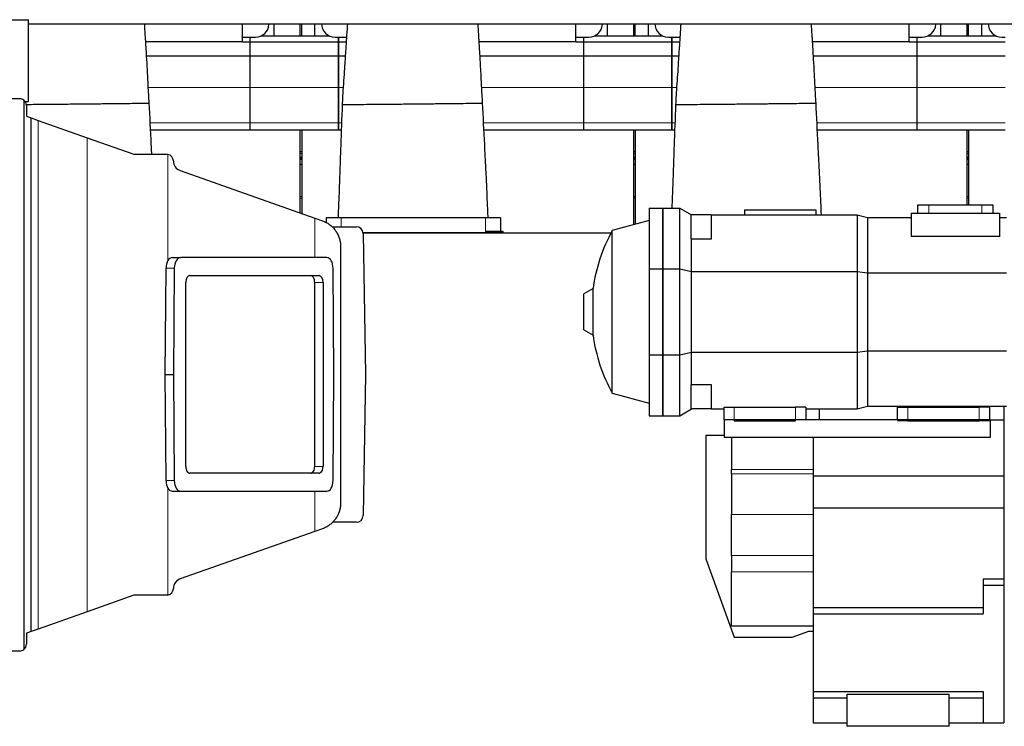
# Model space of a CAD drawing. Header units: inches. Extents: x 0 to 20790, y -12 to 14700.
# Tile 424 of 436: x 15474 to 16921, y 10430 to 11467. Entities that reach past the tile are written whole.
import ezdxf

# ---------------------------------------------------------------- set-up
doc = ezdxf.new("R2010")
doc.units = ezdxf.units.IN
doc.layers.add('1', color=7, linetype='Continuous', true_color=0xffffff)

msp = doc.modelspace()

# ---------------------------------------------------------------- linework, layer by layer
at = {"layer": '1', "color": 2, "linetype": 'Continuous', "lineweight": 25}
for p, q in [((15338.097, 11467.464), (15486.597, 11467.464)), ((15486.597, 11347.464), (15486.597, 11467.464)), ((15486.614, 11461.515), (18857.597, 11461.515)), ((15801.097, 11434.803), (15801.097, 11461.516)), ((15801.097, 11434.803), (15801.097, 11461.516)), ((15840.053, 11460.492), (15840.121, 11461.515)), ((15840.053, 11460.492), (15840.121, 11461.515)), ((15847.098, 11461.518), (15847.098, 11443.964)), ((15847.098, 11461.518), (15847.098, 11443.964)), ((15886.098, 11443.966), (15886.098, 11461.518)), ((15886.098, 11443.966), (15886.098, 11461.518)), ((15888.098, 11443.966), (15888.098, 11461.518)), ((15888.098, 11443.966), (15888.098, 11461.518)), ((15907.098, 11461.518), (15907.098, 11443.964)), ((15907.098, 11461.518), (15907.098, 11443.964)), ((16291.097, 11434.803), (16291.097, 11461.516)), ((16291.097, 11434.803), (16291.097, 11461.516)), ((16330.053, 11460.492), (16330.121, 11461.515)), ((16330.053, 11460.492), (16330.121, 11461.515)), ((16337.098, 11461.518), (16337.098, 11443.964)), ((16337.098, 11461.518), (16337.098, 11443.964)), ((16376.098, 11443.966), (16376.098, 11461.518)), ((16376.098, 11443.966), (16376.098, 11461.518)), ((16378.098, 11443.966), (16378.098, 11461.518)), ((16378.098, 11443.966), (16378.098, 11461.518)), ((16397.098, 11461.518), (16397.098, 11443.964)), ((16397.098, 11461.518), (16397.098, 11443.964)), ((16781.097, 11434.803), (16781.097, 11461.516)), ((16781.097, 11434.803), (16781.097, 11461.516)), ((16820.053, 11460.492), (16820.121, 11461.515)), ((16820.053, 11460.492), (16820.121, 11461.515)), ((16827.098, 11461.518), (16827.098, 11443.964)), ((16827.098, 11461.518), (16827.098, 11443.964)), ((16866.098, 11443.966), (16866.098, 11461.518)), ((16866.098, 11443.966), (16866.098, 11461.518)), ((16868.098, 11443.966), (16868.098, 11461.518)), ((16868.098, 11443.966), (16868.098, 11461.518)), ((16887.098, 11461.518), (16887.098, 11443.964)), ((16887.098, 11461.518), (16887.098, 11443.964)), ((15801.097, 11434.803), (15658.968, 11434.803)), ((15801.097, 11434.803), (15658.968, 11434.803)), ((15801.097, 11441.893), (15812.097, 11441.893)), ((15801.097, 11441.893), (15820.097, 11441.893)), ((15801.097, 11434.958), (15812.097, 11434.958)), ((15801.097, 11434.958), (15942.097, 11434.958)), ((15812.097, 11441.893), (15820.097, 11441.893)), ((15812.097, 11441.893), (15812.097, 11434.958)), ((15812.097, 11434.958), (15812.097, 11414.377)), ((15828.977, 11443.963), (15928.199, 11443.963)), ((15937.077, 11441.893), (15942.097, 11441.893)), ((15937.077, 11441.893), (15942.097, 11441.893)), ((15942.097, 11441.893), (15942.097, 11434.958)), ((15942.097, 11441.893), (15953.98, 11441.893)), ((15942.097, 11434.958), (15942.097, 11441.893)), ((15942.097, 11441.893), (15942.097, 11434.958)), ((15942.097, 11441.893), (15953.98, 11441.893)), ((15942.097, 11434.958), (15942.097, 11414.377)), ((15942.097, 11434.958), (15953.518, 11434.958)), ((15942.097, 11414.377), (15942.097, 11434.958)), ((15942.097, 11434.958), (15942.097, 11414.377)), ((15942.097, 11434.958), (15953.518, 11434.958)), ((16291.097, 11434.803), (16148.968, 11434.803)), ((16291.097, 11434.803), (16148.968, 11434.803)), ((16291.097, 11441.893), (16310.097, 11441.893)), ((16291.097, 11441.893), (16302.097, 11441.893)), ((16291.097, 11434.958), (16432.097, 11434.958)), ((16291.097, 11434.958), (16302.097, 11434.958)), ((16302.097, 11441.893), (16310.097, 11441.893)), ((16302.097, 11441.893), (16302.097, 11434.958)), ((16302.097, 11434.958), (16302.097, 11414.377)), ((16318.977, 11443.963), (16418.199, 11443.963)), ((16427.077, 11441.893), (16432.097, 11441.893)), ((16427.077, 11441.893), (16432.097, 11441.893)), ((16432.097, 11441.893), (16432.097, 11434.958)), ((16432.097, 11441.893), (16443.98, 11441.893)), ((16432.097, 11434.958), (16432.097, 11441.893)), ((16432.097, 11441.893), (16432.097, 11434.958)), ((16432.097, 11441.893), (16443.98, 11441.893)), ((16432.097, 11434.958), (16432.097, 11414.377)), ((16432.097, 11434.958), (16443.518, 11434.958)), ((16432.097, 11414.377), (16432.097, 11434.958)), ((16432.097, 11434.958), (16432.097, 11414.377)), ((16432.097, 11434.958), (16443.518, 11434.958)), ((16781.097, 11434.803), (16638.968, 11434.803)), ((16781.097, 11434.803), (16638.968, 11434.803)), ((16781.097, 11441.893), (16800.097, 11441.893)), ((16781.097, 11441.893), (16792.097, 11441.893)), ((16781.097, 11434.958), (16922.097, 11434.958)), ((16781.097, 11434.958), (16792.097, 11434.958)), ((16792.097, 11441.893), (16800.097, 11441.893)), ((16792.097, 11441.893), (16792.097, 11434.958)), ((16792.097, 11434.958), (16792.097, 11414.377)), ((16808.977, 11443.963), (16908.199, 11443.963)), ((16917.077, 11441.893), (16922.097, 11441.893)), ((16917.077, 11441.893), (16922.097, 11441.893)), ((15660.215, 11414.377), (15812.097, 11414.377)), ((15660.215, 11414.377), (15942.097, 11414.377)), ((15812.097, 11414.377), (15812.097, 11367.913)), ((15942.097, 11414.377), (15942.097, 11367.913)), ((15942.097, 11414.377), (15952.176, 11414.377)), ((15942.097, 11367.913), (15942.097, 11414.377)), ((15942.097, 11414.377), (15952.176, 11414.377)), ((15942.097, 11414.377), (15942.097, 11367.913)), ((16150.215, 11414.377), (16432.097, 11414.377)), ((16150.215, 11414.377), (16302.097, 11414.377)), ((16302.097, 11414.377), (16302.097, 11367.913)), ((16432.097, 11414.377), (16442.176, 11414.377)), ((16432.097, 11414.377), (16432.097, 11367.913)), ((16432.097, 11367.913), (16432.097, 11414.377)), ((16432.097, 11414.377), (16432.097, 11367.913)), ((16432.097, 11414.377), (16442.176, 11414.377)), ((16640.215, 11414.377), (16922.097, 11414.377)), ((16640.215, 11414.377), (16792.097, 11414.377)), ((16792.097, 11414.377), (16792.097, 11367.913)), ((15812.097, 11367.913), (15812.097, 11315.938)), ((15942.097, 11367.913), (15942.097, 11315.938)), ((15942.097, 11315.938), (15942.097, 11367.913)), ((15942.097, 11367.913), (15942.097, 11315.938)), ((16302.097, 11367.913), (16302.097, 11315.938)), ((16432.097, 11367.913), (16432.097, 11315.938)), ((16432.097, 11315.938), (16432.097, 11367.913)), ((16432.097, 11367.913), (16432.097, 11315.938)), ((16792.097, 11367.913), (16792.097, 11315.938)), ((15473.658, 11351.478), (15336.599, 11351.478)), ((15479.597, 11349.523), (15479.597, 10542.663)), ((15481.667, 11347.464), (15486.597, 11347.464)), ((15483.658, 11341.478), (15483.658, 11325.588)), ((15483.658, 11325.588), (15490.597, 11323.141)), ((15490.597, 11323.141), (15500.591, 11319.616)), ((15490.597, 10569.046), (15490.597, 11323.141)), ((15500.591, 11319.616), (15572.988, 11294.081)), ((15665.994, 11305.963), (15812.097, 11305.963)), ((15665.998, 11305.963), (15942.097, 11305.963)), ((15812.097, 11315.938), (15812.097, 11305.963)), ((15886.098, 11183.648), (15886.098, 11305.963)), ((15888.098, 11305.963), (15888.098, 11182.944)), ((15942.097, 11315.938), (15942.097, 11305.963)), ((15942.097, 11305.963), (15942.097, 11315.938)), ((15942.097, 11315.938), (15942.097, 11305.963)), ((15942.097, 11305.963), (15946.301, 11305.963)), ((15942.097, 11305.963), (15946.299, 11305.963)), ((16155.994, 11305.963), (16302.097, 11305.963)), ((16155.998, 11305.963), (16432.097, 11305.963)), ((16302.097, 11315.938), (16302.097, 11305.963)), ((16376.098, 11166.39), (16376.098, 11305.963)), ((16378.098, 11305.963), (16378.098, 11166.927)), ((16432.097, 11315.938), (16432.097, 11305.963)), ((16432.097, 11305.963), (16432.097, 11315.938)), ((16432.097, 11315.938), (16432.097, 11305.963)), ((16432.097, 11305.963), (16436.301, 11305.963)), ((16432.097, 11305.963), (16436.299, 11305.963)), ((16645.994, 11305.963), (16792.097, 11305.963)), ((16645.998, 11305.963), (16922.097, 11305.963)), ((16792.097, 11315.938), (16792.097, 11305.963)), ((16866.098, 11195.465), (16866.098, 11305.963)), ((16868.098, 11305.963), (16868.098, 11195.465)), ((15572.988, 11294.081), (15641.376, 11269.961)), ((15641.376, 11269.961), (15689.505, 11269.961)), ((15886.094, 11262.626), (15888.093, 11262.626)), ((16376.113, 11262.626), (16378.113, 11262.626)), ((16866.094, 11262.626), (16868.093, 11262.626)), ((15709.517, 11245.927), (15907.452, 11176.115)), ((15886.094, 11255.571), (15888.093, 11255.571)), ((16376.113, 11255.571), (16378.113, 11255.571)), ((16866.094, 11255.571), (16868.093, 11255.571)), ((16398.897, 11190.963), (16418.897, 11190.963)), ((16398.897, 11190.963), (16398.897, 11101.631)), ((16418.897, 11190.963), (16443.897, 11190.963)), ((16418.897, 11101.631), (16418.897, 11190.963)), ((16418.897, 11190.963), (16418.897, 11101.631)), ((16443.897, 11190.963), (16461.218, 11180.963)), ((16443.897, 11101.631), (16443.897, 11190.963)), ((16538.897, 11188.463), (16538.897, 11180.963)), ((16538.897, 11188.463), (16643.897, 11188.463)), ((16643.897, 11188.463), (16643.897, 11180.963)), ((16793.897, 11195.463), (16809.897, 11195.463)), ((16793.897, 11183.463), (16793.897, 11195.463)), ((16809.897, 11195.463), (16887.897, 11195.463)), ((16887.897, 11195.463), (16903.897, 11195.463)), ((16903.897, 11195.463), (16903.897, 11183.463)), ((15907.452, 11176.115), (15918.597, 11172.185)), ((15946.097, 11176.463), (15924.097, 11176.463)), ((15924.097, 11176.463), (15924.097, 11169.146)), ((15924.097, 11176.463), (15924.097, 11169.146)), ((15946.097, 11176.463), (15924.097, 11176.463)), ((16158.097, 11176.463), (15946.097, 11176.463)), ((16158.097, 11176.463), (15946.097, 11176.463)), ((16180.097, 11176.463), (16158.097, 11176.463)), ((16180.097, 11176.463), (16158.097, 11176.463)), ((16180.097, 11176.463), (16180.097, 11156.453)), ((16180.097, 11176.463), (16180.097, 11156.453)), ((16398.897, 11172.499), (16344.576, 11157.944)), ((16489.897, 11180.963), (16459.897, 11180.963)), ((16459.897, 11180.963), (16459.897, 11146.067)), ((16489.897, 11180.963), (16489.897, 11144.989)), ((16489.897, 11180.963), (16704.642, 11180.963)), ((16704.642, 11180.963), (16719.57, 11176.963)), ((16704.642, 11180.963), (16704.642, 11097.489)), ((16719.57, 11176.963), (16783.897, 11176.963)), ((16719.57, 11176.963), (16719.57, 11095.832)), ((16783.897, 11183.463), (16913.897, 11183.463)), ((16783.897, 11183.463), (16783.897, 11149.332)), ((16913.897, 11183.463), (16913.897, 11149.332)), ((16913.897, 11176.963), (16923.897, 11176.963)), ((15932.841, 11163.463), (15968.483, 11163.463)), ((16344.576, 10918.983), (16344.576, 11157.944)), ((16162.097, 11154.463), (15978.435, 11154.463)), ((16162.097, 11154.463), (15978.435, 11154.463)), ((15978.48, 11154.463), (16342.706, 11154.463)), ((15978.481, 11153.638), (15982.097, 10946.463)), ((16162.097, 11156.453), (16158.097, 11156.453)), ((16162.097, 11156.453), (16158.097, 11156.453)), ((16184.097, 11156.453), (16162.097, 11156.453)), ((16184.097, 11156.453), (16162.097, 11156.453)), ((16184.097, 11154.463), (16162.097, 11154.463)), ((16184.097, 11154.463), (16162.097, 11154.463)), ((16184.097, 11154.463), (16184.097, 11156.453)), ((16184.097, 11154.463), (16184.097, 11156.453)), ((16461.218, 11144.989), (16459.897, 11146.067)), ((16489.897, 11144.989), (16461.218, 11144.989)), ((16461.218, 11097.489), (16461.218, 11144.989)), ((16913.897, 11149.332), (16783.897, 11149.332)), ((15945.292, 11134.462), (15945.292, 10757.724)), ((15697.799, 11118.092), (15709.966, 11118.092)), ((15925.161, 11118.092), (15709.966, 11118.092)), ((15687.536, 10946.63), (15688.692, 11102.495)), ((15700.859, 11102.495), (15699.703, 10946.63)), ((15935.424, 10946.63), (15934.268, 11102.495)), ((16398.897, 11101.631), (16398.897, 10975.296)), ((16398.897, 11101.631), (16418.897, 11101.631)), ((16418.897, 11101.631), (16443.897, 11101.631)), ((16418.897, 10975.296), (16418.897, 11101.631)), ((16418.897, 11101.631), (16418.897, 10975.296)), ((16443.897, 10975.296), (16443.897, 11101.631)), ((16443.897, 11101.631), (16461.218, 11097.489)), ((15723.437, 11091.63), (15913.669, 11091.63)), ((16461.218, 11097.489), (16704.642, 11097.489)), ((16461.218, 10979.438), (16461.218, 11097.489)), ((16704.642, 11097.489), (16719.57, 11095.832)), ((16704.642, 11097.489), (16704.642, 10979.438)), ((16719.57, 11095.832), (16923.897, 11095.832)), ((16719.57, 11095.832), (16719.57, 10981.095)), ((15717.673, 10811.63), (15717.673, 11081.63)), ((15907.267, 10811.63), (15907.267, 11081.63)), ((15919.434, 11081.63), (15919.434, 10811.63)), ((16316.252, 11072.561), (16302.897, 11064.85)), ((16316.252, 11004.366), (16316.252, 11072.561)), ((16302.897, 11012.076), (16302.897, 11064.85)), ((16302.897, 11012.076), (16316.252, 11004.366)), ((16398.897, 10975.296), (16418.897, 10975.296)), ((16398.897, 10975.296), (16398.897, 10885.963)), ((16418.897, 10885.963), (16418.897, 10975.296)), ((16418.897, 10975.296), (16443.897, 10975.296)), ((16418.897, 10975.296), (16418.897, 10885.963)), ((16443.897, 10975.296), (16461.218, 10979.438)), ((16443.897, 10885.963), (16443.897, 10975.296)), ((16461.218, 10979.438), (16704.642, 10979.438)), ((16461.218, 10931.938), (16461.218, 10979.438)), ((16704.642, 10979.438), (16719.57, 10981.095)), ((16704.642, 10979.438), (16704.642, 10895.963)), ((16719.57, 10981.095), (16923.897, 10981.095)), ((16719.57, 10981.095), (16719.57, 10899.963)), ((15688.692, 10790.766), (15687.536, 10946.63)), ((15687.536, 10946.63), (15699.703, 10946.63)), ((15699.703, 10946.63), (15700.859, 10790.766)), ((15934.268, 10790.766), (15935.424, 10946.63)), ((15982.097, 10946.463), (15978.481, 10739.289)), ((16459.897, 10930.86), (16461.218, 10931.938)), ((16459.897, 10930.86), (16459.897, 10895.963)), ((16461.218, 10931.938), (16489.897, 10931.938)), ((16489.897, 10931.938), (16489.897, 10895.963)), ((16344.576, 10918.983), (16398.897, 10904.427)), ((16508.897, 10898.463), (16523.897, 10898.463)), ((16508.897, 10879.913), (16508.897, 10898.463)), ((16523.897, 10898.463), (16613.897, 10898.463)), ((16628.897, 10898.463), (16613.897, 10898.463)), ((16628.897, 10898.463), (16628.897, 10879.913)), ((16704.642, 10895.963), (16719.57, 10899.963)), ((16719.57, 10899.963), (16923.897, 10899.963)), ((16763.897, 10898.463), (16763.897, 10899.963)), ((16763.897, 10898.463), (16778.897, 10898.463)), ((16763.897, 10879.913), (16763.897, 10898.463)), ((16778.897, 10898.463), (16883.897, 10898.463)), ((16898.897, 10898.463), (16883.897, 10898.463)), ((16893.897, 10898.463), (16895.792, 10899.963)), ((16898.897, 10898.463), (16898.897, 10879.913)), ((16919.897, 10899.963), (16919.897, 10879.913)), ((16398.897, 10885.963), (16418.897, 10885.963)), ((16418.897, 10885.963), (16443.897, 10885.963)), ((16443.897, 10885.963), (16461.218, 10895.963)), ((16489.897, 10895.963), (16459.897, 10895.963)), ((16489.897, 10895.963), (16508.897, 10895.963)), ((16628.897, 10895.963), (16704.642, 10895.963)), ((16648.897, 10879.913), (16648.897, 10895.963)), ((16508.897, 10879.913), (16508.897, 10853.908)), ((16899.897, 10879.913), (16508.897, 10879.913)), ((16523.897, 10878.463), (16613.897, 10878.463)), ((16778.897, 10878.463), (16763.897, 10878.463)), ((16778.897, 10878.463), (16883.897, 10878.463)), ((16898.897, 10878.463), (16883.897, 10878.463)), ((16899.897, 10879.913), (16919.897, 10879.913)), ((16899.897, 10879.913), (16899.897, 10853.908)), ((16919.897, 10879.913), (16919.897, 10797.913)), ((16481.897, 10856.913), (16481.897, 10675.913)), ((16508.901, 10856.913), (16481.897, 10856.913)), ((16899.897, 10853.908), (16508.897, 10853.908)), ((16519.897, 10853.908), (16519.897, 10806.798)), ((16639.897, 10853.908), (16639.897, 10797.913)), ((15913.669, 10801.63), (15723.437, 10801.63)), ((16519.897, 10800.585), (16519.897, 10806.798)), ((16519.897, 10800.585), (16519.897, 10740.759)), ((16639.897, 10797.913), (16639.897, 10750.913)), ((16639.897, 10797.913), (16919.897, 10797.913)), ((16919.897, 10797.913), (16919.897, 10750.913)), ((15697.799, 10775.169), (15709.966, 10775.169)), ((15709.966, 10775.169), (15925.161, 10775.169)), ((16519.897, 10680.759), (16519.897, 10740.759)), ((16639.897, 10750.913), (16639.897, 10604.292)), ((16639.897, 10750.913), (16919.897, 10750.913)), ((16919.897, 10750.913), (16919.897, 10646.292)), ((15968.483, 10729.463), (15933.6, 10729.463)), ((15907.452, 10716.071), (15709.517, 10646.259)), ((15918.597, 10720.002), (15907.452, 10716.071)), ((16519.897, 10680.759), (16519.897, 10656.913)), ((16481.897, 10675.913), (16523.754, 10560.913)), ((16519.897, 10576.913), (16519.897, 10656.913)), ((16889.897, 10646.292), (16919.897, 10646.292)), ((16889.897, 10646.292), (16889.897, 10636.913)), ((16889.897, 10636.913), (16919.897, 10636.913)), ((16889.897, 10636.913), (16889.897, 10594.913)), ((16919.897, 10646.292), (16919.897, 10636.913)), ((16919.897, 10636.913), (16919.897, 10434.913)), ((15641.376, 10622.226), (15572.988, 10598.105)), ((15689.505, 10622.226), (15641.376, 10622.226)), ((15572.988, 10598.105), (15500.591, 10572.571)), ((16639.897, 10604.292), (16639.897, 10594.913)), ((16639.897, 10604.292), (16889.897, 10604.292)), ((16639.897, 10594.913), (16639.897, 10480.913)), ((16639.897, 10594.913), (16889.897, 10594.913)), ((15490.597, 10569.046), (15483.658, 10566.598)), ((15483.658, 10566.598), (15483.658, 10550.708)), ((15500.591, 10572.571), (15490.597, 10569.046)), ((16639.897, 10576.913), (16519.897, 10576.913)), ((16608.897, 10560.913), (16633.55, 10569.413)), ((16633.55, 10569.413), (16639.898, 10569.413)), ((16523.754, 10560.913), (16608.897, 10560.913)), ((15336.599, 10540.708), (15473.658, 10540.708)), ((16639.897, 10480.913), (16639.897, 10471.865)), ((16639.897, 10480.913), (16889.897, 10480.913)), ((16889.897, 10480.913), (16889.897, 10434.913)), ((16639.897, 10471.865), (16639.897, 10434.913)), ((16639.897, 10471.865), (16689.897, 10471.865)), ((16689.897, 10429.913), (16689.897, 10476.894)), ((16689.897, 10476.894), (16839.897, 10476.894)), ((16839.897, 10429.913), (16839.897, 10476.894)), ((16839.897, 10471.865), (16889.897, 10471.865)), ((16639.897, 10434.913), (16689.897, 10434.913)), ((16839.897, 10434.913), (16889.897, 10434.913)), ((16889.897, 10434.913), (16919.897, 10434.913)), ((16839.897, 10429.913), (16689.897, 10429.913))]:
    msp.add_line(p, q, dxfattribs=at)
at = {"layer": '1', "color": 110, "linetype": 'Continuous', "lineweight": 13}
for p, q in [((15662.698, 11367.913), (15812.097, 11367.913)), ((15662.699, 11367.913), (15942.097, 11367.913)), ((15942.097, 11367.913), (15949.084, 11367.913)), ((15942.097, 11367.913), (15949.084, 11367.913)), ((16152.698, 11367.913), (16302.097, 11367.913)), ((16152.699, 11367.913), (16432.097, 11367.913)), ((16432.097, 11367.913), (16439.084, 11367.913)), ((16432.097, 11367.913), (16439.084, 11367.913)), ((16642.698, 11367.913), (16792.097, 11367.913)), ((16642.699, 11367.913), (16922.097, 11367.913)), ((15500.591, 10572.571), (15500.591, 11319.616)), ((15665.51, 11315.938), (15812.097, 11315.938)), ((15665.515, 11315.938), (15942.097, 11315.938)), ((15942.097, 11315.938), (15946.668, 11315.938)), ((15942.097, 11315.938), (15946.665, 11315.938)), ((16155.51, 11315.938), (16302.097, 11315.938)), ((16155.515, 11315.938), (16432.097, 11315.938)), ((16432.097, 11315.938), (16436.668, 11315.938)), ((16432.097, 11315.938), (16436.665, 11315.938)), ((16645.51, 11315.938), (16792.097, 11315.938)), ((16645.515, 11315.938), (16922.097, 11315.938)), ((15572.988, 10598.105), (15572.988, 11294.081)), ((15886.094, 11273.743), (15888.093, 11273.743)), ((16376.113, 11273.743), (16378.113, 11273.743)), ((16866.094, 11273.743), (16868.093, 11273.743)), ((15691.55, 11113.787), (15691.55, 11269.749)), ((15886.094, 11271.543), (15888.093, 11271.543)), ((15886.094, 11271.196), (15888.093, 11271.196)), ((15886.094, 11265.412), (15888.093, 11265.412)), ((15886.094, 11265.106), (15888.093, 11265.106)), ((15886.094, 11264.835), (15888.093, 11264.835)), ((15886.094, 11263.453), (15888.093, 11263.453)), ((16376.113, 11271.543), (16378.113, 11271.543)), ((16376.113, 11271.196), (16378.113, 11271.196)), ((16376.113, 11265.412), (16378.113, 11265.412)), ((16376.113, 11265.106), (16378.113, 11265.106)), ((16376.113, 11264.835), (16378.113, 11264.835)), ((16376.113, 11263.453), (16378.113, 11263.453)), ((16866.094, 11271.543), (16868.093, 11271.543)), ((16866.094, 11271.196), (16868.093, 11271.196)), ((16866.094, 11265.412), (16868.093, 11265.412)), ((16866.094, 11265.106), (16868.093, 11265.106)), ((16866.094, 11264.835), (16868.093, 11264.835)), ((16866.094, 11263.453), (16868.093, 11263.453)), ((15886.093, 11207.885), (15888.094, 11207.885)), ((15886.093, 11205.413), (15888.094, 11205.413)), ((16376.094, 11207.885), (16378.096, 11207.885)), ((16376.094, 11205.413), (16378.096, 11205.413)), ((16866.117, 11207.885), (16868.109, 11207.885)), ((16866.117, 11205.413), (16868.109, 11205.413)), ((16809.897, 11195.463), (16809.897, 11183.463)), ((16887.897, 11183.463), (16887.897, 11195.463)), ((15907.452, 11118.092), (15907.452, 11176.115)), ((15946.097, 11176.463), (15946.097, 11163.464)), ((15946.097, 11176.463), (15946.097, 11163.464)), ((16158.097, 11176.463), (16158.097, 11156.453)), ((16158.097, 11176.463), (16158.097, 11156.453)), ((16162.097, 11154.463), (16162.097, 11156.453)), ((16162.097, 11154.463), (16162.097, 11156.453)), ((15688.692, 11102.495), (15700.859, 11102.495)), ((15907.267, 11081.63), (15919.434, 11081.63)), ((16523.897, 10898.463), (16523.897, 10878.463)), ((16613.897, 10878.463), (16613.897, 10898.463)), ((16778.897, 10898.463), (16778.897, 10878.463)), ((16883.897, 10878.463), (16883.897, 10898.463)), ((15907.267, 10811.63), (15919.434, 10811.63)), ((16519.897, 10806.798), (16639.897, 10806.798)), ((16639.897, 10800.585), (16519.897, 10800.585)), ((15688.692, 10790.766), (15700.859, 10790.766)), ((15691.55, 10622.437), (15691.55, 10779.474)), ((15907.452, 10716.071), (15907.452, 10775.169)), ((16519.897, 10740.759), (16639.897, 10740.759)), ((16639.897, 10680.759), (16519.897, 10680.759)), ((16519.897, 10656.913), (16639.897, 10656.913))]:
    msp.add_line(p, q, dxfattribs=at)
at = {"layer": '1', "color": 2, "linetype": 'Continuous', "lineweight": 25}
for centre, radius, start, end in [((15473.658, 11341.478), 10, 53.560433, 90), ((15473.658, 11341.478), 10, 0, 53.560433), ((15689.505, 11259.959), 10.002, 0.262436, 78.197131), ((15714.506, 11260.073), 15, 180.262436, 250.57219), ((15968.483, 11153.463), 10, 1, 90), ((16561.897, 11038.463), 248, 151.198485, 172.097404), ((16561.897, 11038.463), 248, 187.902596, 208.801515), ((15968.483, 10739.463), 10, 270, 359), ((15714.506, 10632.113), 15, 109.42781, 179.737564), ((15689.505, 10632.228), 10.002, 281.802869, 359.737564), ((15473.658, 10550.708), 10, 306.439567, 0), ((15473.658, 10550.708), 10, 270, 306.439567)]:
    msp.add_arc(centre, radius, start, end, dxfattribs=at)
for centre, major_axis, ratio, start_param, end_param in [((15937.077, 11461.817), (20, 0), 0.9961947, 3.14160971, 4.71238898), ((15937.077, 11461.817), (20, 0), 0.9961947, 3.14160971, 4.71238898), ((16427.077, 11461.817), (20, 0), 0.9961947, 3.14160971, 4.71238898), ((16427.077, 11461.817), (20, 0), 0.9961947, 3.14160971, 4.71238898), ((16917.077, 11461.817), (20, 0), 0.9961947, 3.14160971, 4.71238898), ((16917.077, 11461.817), (20, 0), 0.9961947, 3.14160971, 4.71238898), ((15820.097, 11461.817), (20, 0), 0.9961947, 4.71238898, 6.21662901), ((15820.097, 11461.817), (20, 0), 0.9961947, 4.71238898, 6.21662901), ((16310.097, 11461.817), (20, 0), 0.9961947, 4.71238898, 6.21662901), ((16310.097, 11461.817), (20, 0), 0.9961947, 4.71238898, 6.21662901), ((16800.097, 11461.817), (20, 0), 0.9961947, 4.71238898, 6.21662901), ((16800.097, 11461.817), (20, 0), 0.9961947, 4.71238898, 6.21662901), ((15697.799, 11102.292), (0, -15.8), 0.57646321, 3.8976401, 4.69953051), ((15697.799, 11102.292), (0, -15.8), 0.57646321, 3.14159265, 3.8976401), ((15709.966, 11102.292), (0, 15.8), 0.57646321, 0, 1.55793785), ((15925.161, 11102.292), (0, 15.8), 0.57646321, 4.72524745, 6.28318531), ((15723.437, 11081.63), (0, -10), 0.57646321, 3.14159265, 4.71238898), ((15901.502, 11081.63), (0, 10), 0.57646321, 4.71238898, 6.28318531), ((15913.669, 11081.63), (0, -10), 0.57646321, 1.57079633, 3.14159265), ((15723.437, 10811.63), (0, -10), 0.57646321, 4.71238898, 6.28318531), ((15901.502, 10811.63), (0, 10), 0.57646321, 3.14159265, 4.71238898), ((15913.669, 10811.63), (0, -10), 0.57646321, 0, 1.57079633), ((15697.799, 10790.969), (0, -15.8), 0.57646321, 4.72524745, 5.52713786), ((15709.966, 10790.969), (0, 15.8), 0.57646321, 1.5836548, 3.14159265), ((15925.161, 10790.969), (0, 15.8), 0.57646321, 3.14159265, 4.69953051), ((15697.799, 10790.969), (0, -15.8), 0.57646321, 5.52713786, 6.28318531)]:
    msp.add_ellipse(centre, major_axis=major_axis, ratio=ratio, start_param=start_param, end_param=end_param, dxfattribs=at)
for points, knots in [([(15664.077, 11345.313), (15663.516, 11353.702), (15662.479, 11370.126), (15661.477, 11393.052), (15660.349, 11412.127), (15659.511, 11426.16), (15658.927, 11435.451), (15658.304, 11445.359), (15657.788, 11453.75), (15657.393, 11460.203), (15657.311, 11461.548)], [0, 0, 0, 0, 0.20887406, 0.4109849, 0.57571211, 0.69788877, 0.77822431, 0.82385746, 0.96306809, 1, 1, 1, 1]), ([(15664.077, 11345.313), (15663.516, 11353.702), (15662.479, 11370.126), (15661.477, 11393.052), (15660.349, 11412.127), (15659.511, 11426.16), (15658.927, 11435.451), (15658.304, 11445.359), (15657.788, 11453.75), (15657.393, 11460.203), (15657.311, 11461.548)], [0, 0, 0, 0, 0.20887406, 0.4109849, 0.57571211, 0.69788877, 0.77822431, 0.82385746, 0.96306809, 1, 1, 1, 1]), ([(15955.356, 11461.676), (15954.963, 11456.224), (15954.103, 11443.978), (15952.736, 11423.379), (15951.415, 11402.393), (15950.122, 11382.193), (15948.681, 11363.223), (15947.99, 11350.092), (15947.667, 11343.179)], [0, 0, 0, 0, 0.15291824, 0.33499804, 0.53769519, 0.68085875, 0.8324782, 1, 1, 1, 1]), ([(15955.356, 11461.676), (15954.963, 11456.224), (15954.103, 11443.978), (15952.736, 11423.379), (15951.415, 11402.393), (15950.122, 11382.193), (15948.681, 11363.223), (15947.99, 11350.092), (15947.667, 11343.179)], [0, 0, 0, 0, 0.15291824, 0.33499804, 0.53769519, 0.68085875, 0.8324782, 1, 1, 1, 1]), ([(16154.077, 11345.313), (16153.516, 11353.702), (16152.479, 11370.126), (16151.477, 11393.052), (16150.349, 11412.127), (16149.511, 11426.16), (16148.927, 11435.451), (16148.304, 11445.359), (16147.788, 11453.75), (16147.393, 11460.203), (16147.311, 11461.548)], [0, 0, 0, 0, 0.20887406, 0.4109849, 0.57571211, 0.69788877, 0.77822431, 0.82385746, 0.96306809, 1, 1, 1, 1]), ([(16154.077, 11345.313), (16153.516, 11353.702), (16152.479, 11370.126), (16151.477, 11393.052), (16150.349, 11412.127), (16149.511, 11426.16), (16148.927, 11435.451), (16148.304, 11445.359), (16147.788, 11453.75), (16147.393, 11460.203), (16147.311, 11461.548)], [0, 0, 0, 0, 0.20887406, 0.4109849, 0.57571211, 0.69788877, 0.77822431, 0.82385746, 0.96306809, 1, 1, 1, 1]), ([(16445.356, 11461.676), (16444.963, 11456.224), (16444.103, 11443.978), (16442.736, 11423.379), (16441.415, 11402.393), (16440.122, 11382.193), (16438.681, 11363.223), (16437.99, 11350.092), (16437.667, 11343.179)], [0, 0, 0, 0, 0.15291824, 0.33499804, 0.53769519, 0.68085875, 0.8324782, 1, 1, 1, 1]), ([(16445.356, 11461.676), (16444.963, 11456.224), (16444.103, 11443.978), (16442.736, 11423.379), (16441.415, 11402.393), (16440.122, 11382.193), (16438.681, 11363.223), (16437.99, 11350.092), (16437.667, 11343.179)], [0, 0, 0, 0, 0.15291824, 0.33499804, 0.53769519, 0.68085875, 0.8324782, 1, 1, 1, 1]), ([(16644.077, 11345.313), (16643.516, 11353.702), (16642.479, 11370.126), (16641.477, 11393.052), (16640.349, 11412.127), (16639.511, 11426.16), (16638.927, 11435.451), (16638.304, 11445.359), (16637.788, 11453.75), (16637.393, 11460.203), (16637.311, 11461.548)], [0, 0, 0, 0, 0.20887406, 0.4109849, 0.57571211, 0.69788877, 0.77822431, 0.82385746, 0.96306809, 1, 1, 1, 1]), ([(16644.077, 11345.313), (16643.516, 11353.702), (16642.479, 11370.126), (16641.477, 11393.052), (16640.349, 11412.127), (16639.511, 11426.16), (16638.927, 11435.451), (16638.304, 11445.359), (16637.788, 11453.75), (16637.393, 11460.203), (16637.311, 11461.548)], [0, 0, 0, 0, 0.20887406, 0.4109849, 0.57571211, 0.69788877, 0.77822431, 0.82385746, 0.96306809, 1, 1, 1, 1]), ([(15532.728, 11343.557), (15533.613, 11343.566), (15537.701, 11343.607), (15545.811, 11343.689), (15560.968, 11343.842), (15574.378, 11343.977), (15585.019, 11344.084), (15588.872, 11344.123), (15593.988, 11344.174), (15604.011, 11344.28), (15619.001, 11344.452), (15635.858, 11344.669), (15649.779, 11344.878), (15657.735, 11345.027), (15661.189, 11345.111), (15662.584, 11345.154), (15663.351, 11345.183), (15663.849, 11345.208), (15664.085, 11345.231), (15664.066, 11345.252), (15664.078, 11345.279), (15664.066, 11345.3), (15664.077, 11345.313)], [0, 0, 0, 0, 0.01317801, 0.05271203, 0.10542407, 0.21084814, 0.22402615, 0.23720415, 0.26356017, 0.3162722, 0.42169627, 0.52712034, 0.63254441, 0.73796848, 0.79068051, 0.81703653, 0.84339255, 0.86974856, 0.89610458, 0.9224606, 0.94881661, 1, 1, 1, 1]), ([(15532.728, 11343.557), (15533.613, 11343.566), (15537.701, 11343.607), (15545.811, 11343.689), (15560.968, 11343.842), (15574.378, 11343.977), (15585.019, 11344.084), (15588.872, 11344.123), (15593.988, 11344.174), (15604.011, 11344.28), (15619.001, 11344.452), (15635.858, 11344.669), (15649.779, 11344.878), (15657.735, 11345.027), (15661.189, 11345.111), (15662.584, 11345.154), (15663.351, 11345.183), (15663.849, 11345.208), (15664.085, 11345.231), (15664.066, 11345.252), (15664.078, 11345.279), (15664.066, 11345.3), (15664.077, 11345.313)], [0, 0, 0, 0, 0.01317801, 0.05271203, 0.10542407, 0.21084814, 0.22402615, 0.23720415, 0.26356017, 0.3162722, 0.42169627, 0.52712034, 0.63254441, 0.73796848, 0.79068051, 0.81703653, 0.84339255, 0.86974856, 0.89610458, 0.9224606, 0.94881661, 1, 1, 1, 1]), ([(15667.775, 11269.96), (15667.69, 11271.638), (15667.45, 11276.371), (15666.193, 11301.488), (15665.047, 11324.928), (15664.077, 11345.313)], [0, 0, 0, 0, 0.06678703, 0.1884789, 1, 1, 1, 1]), ([(15667.775, 11269.96), (15667.69, 11271.638), (15667.45, 11276.371), (15666.193, 11301.488), (15665.047, 11324.928), (15664.077, 11345.313)], [0, 0, 0, 0, 0.06678703, 0.1884789, 1, 1, 1, 1]), ([(16022.728, 11343.557), (16023.613, 11343.566), (16027.701, 11343.607), (16035.811, 11343.689), (16050.968, 11343.842), (16064.378, 11343.977), (16075.019, 11344.084), (16078.872, 11344.123), (16083.988, 11344.174), (16094.011, 11344.28), (16109.001, 11344.452), (16125.858, 11344.669), (16139.779, 11344.878), (16147.735, 11345.027), (16151.189, 11345.111), (16152.584, 11345.154), (16153.351, 11345.183), (16153.849, 11345.208), (16154.085, 11345.231), (16154.066, 11345.252), (16154.078, 11345.279), (16154.066, 11345.3), (16154.077, 11345.313)], [0, 0, 0, 0, 0.01317801, 0.05271203, 0.10542407, 0.21084814, 0.22402615, 0.23720415, 0.26356017, 0.3162722, 0.42169627, 0.52712034, 0.63254441, 0.73796848, 0.79068051, 0.81703653, 0.84339255, 0.86974856, 0.89610458, 0.9224606, 0.94881661, 1, 1, 1, 1]), ([(16022.728, 11343.557), (16023.613, 11343.566), (16027.701, 11343.607), (16035.811, 11343.689), (16050.968, 11343.842), (16064.378, 11343.977), (16075.019, 11344.084), (16078.872, 11344.123), (16083.988, 11344.174), (16094.011, 11344.28), (16109.001, 11344.452), (16125.858, 11344.669), (16139.779, 11344.878), (16147.735, 11345.027), (16151.189, 11345.111), (16152.584, 11345.154), (16153.351, 11345.183), (16153.849, 11345.208), (16154.085, 11345.231), (16154.066, 11345.252), (16154.078, 11345.279), (16154.066, 11345.3), (16154.077, 11345.313)], [0, 0, 0, 0, 0.01317801, 0.05271203, 0.10542407, 0.21084814, 0.22402615, 0.23720415, 0.26356017, 0.3162722, 0.42169627, 0.52712034, 0.63254441, 0.73796848, 0.79068051, 0.81703653, 0.84339255, 0.86974856, 0.89610458, 0.9224606, 0.94881661, 1, 1, 1, 1]), ([(16162.161, 11176.469), (16161.834, 11184.149), (16161.216, 11198.414), (16160.386, 11217.215), (16159.663, 11233.118), (16159.056, 11245.567), (16158.465, 11256.545), (16157.987, 11265.805), (16157.519, 11274.988), (16156.193, 11301.488), (16155.047, 11324.928), (16154.077, 11345.313)], [0, 0, 0, 0, 0.13641521, 0.25341555, 0.33398995, 0.4189382, 0.4746189, 0.52910814, 0.58349538, 0.63780799, 1, 1, 1, 1]), ([(16162.161, 11176.469), (16161.834, 11184.149), (16161.216, 11198.414), (16160.386, 11217.215), (16159.663, 11233.118), (16159.056, 11245.567), (16158.465, 11256.545), (16157.987, 11265.805), (16157.519, 11274.988), (16156.193, 11301.488), (16155.047, 11324.928), (16154.077, 11345.313)], [0, 0, 0, 0, 0.13641521, 0.25341555, 0.33398995, 0.4189382, 0.4746189, 0.52910814, 0.58349538, 0.63780799, 1, 1, 1, 1]), ([(16512.728, 11343.557), (16513.613, 11343.566), (16517.701, 11343.607), (16525.811, 11343.689), (16540.968, 11343.842), (16554.378, 11343.977), (16565.019, 11344.084), (16568.872, 11344.123), (16573.988, 11344.174), (16584.011, 11344.28), (16599.001, 11344.452), (16615.858, 11344.669), (16629.779, 11344.878), (16637.735, 11345.027), (16641.189, 11345.111), (16642.584, 11345.154), (16643.351, 11345.183), (16643.849, 11345.208), (16644.085, 11345.231), (16644.066, 11345.252), (16644.078, 11345.279), (16644.066, 11345.3), (16644.077, 11345.313)], [0, 0, 0, 0, 0.01317801, 0.05271203, 0.10542407, 0.21084814, 0.22402615, 0.23720415, 0.26356017, 0.3162722, 0.42169627, 0.52712034, 0.63254441, 0.73796848, 0.79068051, 0.81703653, 0.84339255, 0.86974856, 0.89610458, 0.9224606, 0.94881661, 1, 1, 1, 1]), ([(16512.728, 11343.557), (16513.613, 11343.566), (16517.701, 11343.607), (16525.811, 11343.689), (16540.968, 11343.842), (16554.378, 11343.977), (16565.019, 11344.084), (16568.872, 11344.123), (16573.988, 11344.174), (16584.011, 11344.28), (16599.001, 11344.452), (16615.858, 11344.669), (16629.779, 11344.878), (16637.735, 11345.027), (16641.189, 11345.111), (16642.584, 11345.154), (16643.351, 11345.183), (16643.849, 11345.208), (16644.085, 11345.231), (16644.066, 11345.252), (16644.078, 11345.279), (16644.066, 11345.3), (16644.077, 11345.313)], [0, 0, 0, 0, 0.01317801, 0.05271203, 0.10542407, 0.21084814, 0.22402615, 0.23720415, 0.26356017, 0.3162722, 0.42169627, 0.52712034, 0.63254441, 0.73796848, 0.79068051, 0.81703653, 0.84339255, 0.86974856, 0.89610458, 0.9224606, 0.94881661, 1, 1, 1, 1]), ([(16651.969, 11180.963), (16651.704, 11187.145), (16651.15, 11199.912), (16650.386, 11217.215), (16649.663, 11233.118), (16649.056, 11245.567), (16648.465, 11256.545), (16647.987, 11265.805), (16647.519, 11274.988), (16646.193, 11301.488), (16645.047, 11324.928), (16644.077, 11345.313)], [0, 0, 0, 0, 0.11280758, 0.23300632, 0.31578337, 0.40305383, 0.46025667, 0.51623547, 0.57210949, 0.62790682, 1, 1, 1, 1]), ([(16651.969, 11180.963), (16651.704, 11187.145), (16651.15, 11199.912), (16650.386, 11217.215), (16649.663, 11233.118), (16649.056, 11245.567), (16648.465, 11256.545), (16647.987, 11265.805), (16647.519, 11274.988), (16646.193, 11301.488), (16645.047, 11324.928), (16644.077, 11345.313)], [0, 0, 0, 0, 0.11280758, 0.23300632, 0.31578337, 0.40305383, 0.46025667, 0.51623547, 0.57210949, 0.62790682, 1, 1, 1, 1]), ([(15483.297, 11343.148), (15487.746, 11343.175), (15498.059, 11343.245), (15512.321, 11343.363), (15523.522, 11343.466), (15529.258, 11343.522), (15532.064, 11343.55), (15532.728, 11343.557)], [0, 0, 0, 0, 0.31117617, 0.65558808, 0.82779404, 0.96771138, 1, 1, 1, 1]), ([(15483.297, 11343.148), (15487.746, 11343.175), (15498.059, 11343.245), (15512.321, 11343.363), (15523.522, 11343.466), (15529.258, 11343.522), (15532.064, 11343.55), (15532.728, 11343.557)], [0, 0, 0, 0, 0.31117617, 0.65558808, 0.82779404, 0.96771138, 1, 1, 1, 1]), ([(15947.667, 11343.179), (15946.879, 11322.818), (15945.76, 11292.217), (15944.604, 11258.915), (15944.064, 11241.855), (15943.651, 11230.596), (15943.063, 11215.611), (15942.325, 11197.462), (15941.756, 11183.754), (15941.449, 11176.471)], [0, 0, 0, 0, 0.36642877, 0.55066595, 0.59922757, 0.67337039, 0.75326206, 0.86892468, 1, 1, 1, 1]), ([(15947.667, 11343.179), (15946.879, 11322.818), (15945.76, 11292.217), (15944.604, 11258.915), (15944.064, 11241.855), (15943.651, 11230.596), (15943.063, 11215.611), (15942.325, 11197.462), (15941.756, 11183.754), (15941.449, 11176.471)], [0, 0, 0, 0, 0.36642877, 0.55066595, 0.59922757, 0.67337039, 0.75326206, 0.86892468, 1, 1, 1, 1]), ([(15947.667, 11343.179), (15947.667, 11343.178), (15947.661, 11343.171), (15947.644, 11343.16), (15947.731, 11343.147), (15947.98, 11343.129), (15948.836, 11343.106), (15951.843, 11343.079), (15958.591, 11343.077), (15971.311, 11343.131), (15987.487, 11343.24), (16002.321, 11343.363), (16013.522, 11343.466), (16019.258, 11343.522), (16022.064, 11343.55), (16022.728, 11343.557)], [0, 0, 0, 0, 0.00314393, 0.04148455, 0.06065486, 0.07982517, 0.1565064, 0.23318764, 0.38655011, 0.53991258, 0.69327506, 0.84663753, 0.92331876, 0.98562227, 1, 1, 1, 1]), ([(15947.667, 11343.179), (15947.667, 11343.178), (15947.661, 11343.171), (15947.644, 11343.16), (15947.731, 11343.147), (15947.98, 11343.129), (15948.836, 11343.106), (15951.843, 11343.079), (15958.591, 11343.077), (15971.311, 11343.131), (15987.487, 11343.24), (16002.321, 11343.363), (16013.522, 11343.466), (16019.258, 11343.522), (16022.064, 11343.55), (16022.728, 11343.557)], [0, 0, 0, 0, 0.00314393, 0.04148455, 0.06065486, 0.07982517, 0.1565064, 0.23318764, 0.38655011, 0.53991258, 0.69327506, 0.84663753, 0.92331876, 0.98562227, 1, 1, 1, 1]), ([(16437.667, 11343.179), (16436.879, 11322.818), (16435.76, 11292.217), (16434.604, 11258.915), (16434.064, 11241.855), (16433.651, 11230.596), (16433.063, 11215.611), (16432.521, 11202.294), (16432.155, 11193.416), (16432.054, 11190.964)], [0, 0, 0, 0, 0.40132525, 0.60310808, 0.65629442, 0.73749816, 0.82499823, 0.95167587, 1, 1, 1, 1]), ([(16437.667, 11343.179), (16436.879, 11322.818), (16435.76, 11292.217), (16434.604, 11258.915), (16434.064, 11241.855), (16433.651, 11230.596), (16433.063, 11215.611), (16432.521, 11202.294), (16432.155, 11193.416), (16432.054, 11190.964)], [0, 0, 0, 0, 0.40132525, 0.60310808, 0.65629442, 0.73749816, 0.82499823, 0.95167587, 1, 1, 1, 1]), ([(16437.667, 11343.179), (16437.667, 11343.178), (16437.661, 11343.171), (16437.644, 11343.16), (16437.731, 11343.147), (16437.98, 11343.129), (16438.836, 11343.106), (16441.843, 11343.079), (16448.591, 11343.077), (16461.311, 11343.131), (16477.487, 11343.24), (16492.321, 11343.363), (16503.522, 11343.466), (16509.258, 11343.522), (16512.064, 11343.55), (16512.728, 11343.557)], [0, 0, 0, 0, 0.00314393, 0.04148455, 0.06065486, 0.07982517, 0.1565064, 0.23318764, 0.38655011, 0.53991258, 0.69327506, 0.84663753, 0.92331876, 0.98562227, 1, 1, 1, 1]), ([(16437.667, 11343.179), (16437.667, 11343.178), (16437.661, 11343.171), (16437.644, 11343.16), (16437.731, 11343.147), (16437.98, 11343.129), (16438.836, 11343.106), (16441.843, 11343.079), (16448.591, 11343.077), (16461.311, 11343.131), (16477.487, 11343.24), (16492.321, 11343.363), (16503.522, 11343.466), (16509.258, 11343.522), (16512.064, 11343.55), (16512.728, 11343.557)], [0, 0, 0, 0, 0.00314393, 0.04148455, 0.06065486, 0.07982517, 0.1565064, 0.23318764, 0.38655011, 0.53991258, 0.69327506, 0.84663753, 0.92331876, 0.98562227, 1, 1, 1, 1]), ([(15689.505, 11269.961), (15689.853, 11269.961), (15690.197, 11269.943), (15690.879, 11269.872), (15691.216, 11269.819), (15691.55, 11269.749)], [0, 0, 0, 0, 0.5, 0.5, 1, 1, 1, 1]), ([(15918.597, 11172.185), (15919.527, 11171.856), (15920.432, 11171.499), (15922.191, 11170.73), (15923.045, 11170.319), (15924.707, 11169.447), (15925.514, 11168.987), (15927.081, 11168.019), (15927.842, 11167.513), (15929.318, 11166.456), (15930.034, 11165.905), (15931.421, 11164.762), (15932.093, 11164.169), (15933.394, 11162.942), (15934.023, 11162.307), (15935.238, 11160.996), (15935.825, 11160.319), (15936.956, 11158.92), (15937.501, 11158.198), (15938.287, 11157.079), (15938.544, 11156.7), (15938.922, 11156.121), (15939.046, 11155.926), (15939.292, 11155.534), (15939.414, 11155.336), (15939.775, 11154.739), (15940.01, 11154.334), (15940.469, 11153.509), (15940.693, 11153.09), (15941.13, 11152.236), (15941.342, 11151.801), (15941.653, 11151.134), (15941.755, 11150.909), (15941.906, 11150.569), (15941.956, 11150.455), (15942.055, 11150.225), (15942.105, 11150.11), (15942.349, 11149.529), (15942.539, 11149.055), (15942.814, 11148.324), (15942.905, 11148.077), (15943.082, 11147.576), (15943.17, 11147.322), (15943.341, 11146.805), (15943.425, 11146.543), (15943.549, 11146.142), (15943.59, 11146.008), (15943.671, 11145.736), (15943.711, 11145.599), (15943.829, 11145.185), (15943.906, 11144.904), (15944.057, 11144.33), (15944.13, 11144.037), (15944.273, 11143.438), (15944.343, 11143.132), (15944.477, 11142.502), (15944.542, 11142.179), (15944.636, 11141.679), (15944.667, 11141.509), (15944.727, 11141.165), (15944.756, 11140.989), (15944.799, 11140.721), (15944.814, 11140.631), (15944.842, 11140.449), (15944.855, 11140.358), (15944.896, 11140.081), (15944.922, 11139.894), (15944.972, 11139.513), (15944.997, 11139.319), (15945.043, 11138.925), (15945.065, 11138.723), (15945.096, 11138.415), (15945.112, 11138.26), (15945.126, 11138.102), (15945.136, 11137.996), (15945.14, 11137.942), (15945.163, 11137.675), (15945.18, 11137.459), (15945.211, 11137.02), (15945.224, 11136.798), (15945.248, 11136.346), (15945.259, 11136.118), (15945.271, 11135.769), (15945.275, 11135.651), (15945.279, 11135.474), (15945.281, 11135.415), (15945.283, 11135.296), (15945.289, 11135), (15945.292, 11134.702), (15945.292, 11134.462)], [0, 0, 0, 0, 0.0625, 0.0625, 0.125, 0.125, 0.1875, 0.1875, 0.25, 0.25, 0.3125, 0.3125, 0.375, 0.375, 0.4375, 0.4375, 0.5, 0.5, 0.5625, 0.5625, 0.59375, 0.59375, 0.609375, 0.609375, 0.625, 0.625, 0.65625, 0.65625, 0.6875, 0.6875, 0.71875, 0.71875, 0.734375, 0.734375, 0.7421875, 0.7421875, 0.75, 0.75, 0.78125, 0.78125, 0.796875, 0.796875, 0.8125, 0.8125, 0.828125, 0.828125, 0.8359375, 0.8359375, 0.84375, 0.84375, 0.859375, 0.859375, 0.875, 0.875, 0.890625, 0.890625, 0.90625, 0.90625, 0.9140625, 0.9140625, 0.921875, 0.921875, 0.92578125, 0.92578125, 0.9296875, 0.9296875, 0.9375, 0.9375, 0.9453125, 0.9453125, 0.953125, 0.953125, 0.95703125, 0.95898437, 0.95898437, 0.9609375, 0.9609375, 0.96875, 0.96875, 0.9765625, 0.9765625, 0.984375, 0.984375, 0.98828125, 0.98828125, 0.99023437, 0.99023437, 0.9921875, 1, 1, 1, 1]), ([(15945.292, 10757.724), (15945.292, 10757.241), (15945.283, 10756.768), (15945.259, 10756.071), (15945.248, 10755.84), (15945.23, 10755.498), (15945.224, 10755.384), (15945.213, 10755.215), (15945.21, 10755.158), (15945.202, 10755.046), (15945.199, 10754.99), (15945.179, 10754.712), (15945.162, 10754.494), (15945.125, 10754.068), (15945.105, 10753.859), (15945.063, 10753.449), (15945.041, 10753.247), (15944.995, 10752.851), (15944.97, 10752.656), (15944.932, 10752.368), (15944.919, 10752.273), (15944.899, 10752.131), (15944.892, 10752.084), (15944.879, 10751.99), (15944.845, 10751.757), (15944.81, 10751.53), (15944.752, 10751.173), (15944.723, 10750.998), (15944.663, 10750.654), (15944.632, 10750.485), (15944.538, 10749.985), (15944.473, 10749.662), (15944.338, 10749.033), (15944.268, 10748.726), (15944.125, 10748.127), (15944.051, 10747.834), (15943.9, 10747.26), (15943.823, 10746.978), (15943.704, 10746.563), (15943.643, 10746.357), (15943.582, 10746.154), (15943.541, 10746.019), (15943.521, 10745.952), (15943.417, 10745.618), (15943.333, 10745.355), (15943.161, 10744.839), (15943.074, 10744.585), (15942.896, 10744.085), (15942.806, 10743.839), (15942.531, 10743.111), (15942.342, 10742.639), (15941.953, 10741.717), (15941.753, 10741.267), (15941.342, 10740.386), (15941.131, 10739.954), (15940.698, 10739.107), (15940.477, 10738.691), (15940.022, 10737.873), (15939.789, 10737.472), (15939.313, 10736.681), (15939.069, 10736.292), (15938.57, 10735.526), (15938.316, 10735.149), (15937.535, 10734.034), (15936.992, 10733.313), (15935.861, 10731.911), (15935.273, 10731.23), (15934.509, 10730.404), (15934.355, 10730.24), (15934.044, 10729.914), (15933.573, 10729.43), (15933.09, 10728.959), (15932.109, 10728.031), (15931.434, 10727.435), (15930.04, 10726.286), (15929.321, 10725.733), (15927.84, 10724.672), (15927.077, 10724.164), (15925.507, 10723.196), (15924.699, 10722.735), (15923.037, 10721.863), (15922.183, 10721.453), (15920.426, 10720.685), (15919.524, 10720.329), (15918.597, 10720.002)], [0, 0, 0, 0, 0.015625, 0.015625, 0.0234375, 0.0234375, 0.02734375, 0.02734375, 0.02929687, 0.02929687, 0.03125, 0.03125, 0.0390625, 0.0390625, 0.046875, 0.046875, 0.0546875, 0.0546875, 0.0625, 0.0625, 0.06640625, 0.06640625, 0.06835937, 0.06835937, 0.0703125, 0.078125, 0.078125, 0.0859375, 0.0859375, 0.09375, 0.09375, 0.109375, 0.109375, 0.125, 0.125, 0.140625, 0.140625, 0.15625, 0.15625, 0.1640625, 0.16796875, 0.16796875, 0.171875, 0.171875, 0.1875, 0.1875, 0.203125, 0.203125, 0.21875, 0.21875, 0.25, 0.25, 0.28125, 0.28125, 0.3125, 0.3125, 0.34375, 0.34375, 0.375, 0.375, 0.40625, 0.40625, 0.4375, 0.4375, 0.5, 0.5, 0.5625, 0.5625, 0.578125, 0.578125, 0.59375, 0.625, 0.625, 0.6875, 0.6875, 0.75, 0.75, 0.8125, 0.8125, 0.875, 0.875, 0.9375, 0.9375, 1, 1, 1, 1]), ([(15691.55, 10622.437), (15691.216, 10622.367), (15690.879, 10622.315), (15690.197, 10622.244), (15689.853, 10622.226), (15689.505, 10622.226)], [0, 0, 0, 0, 0.5, 0.5, 1, 1, 1, 1])]:
    msp.add_open_spline(points, degree=3, knots=knots, dxfattribs=at)

doc.saveas('drawing.dxf')
